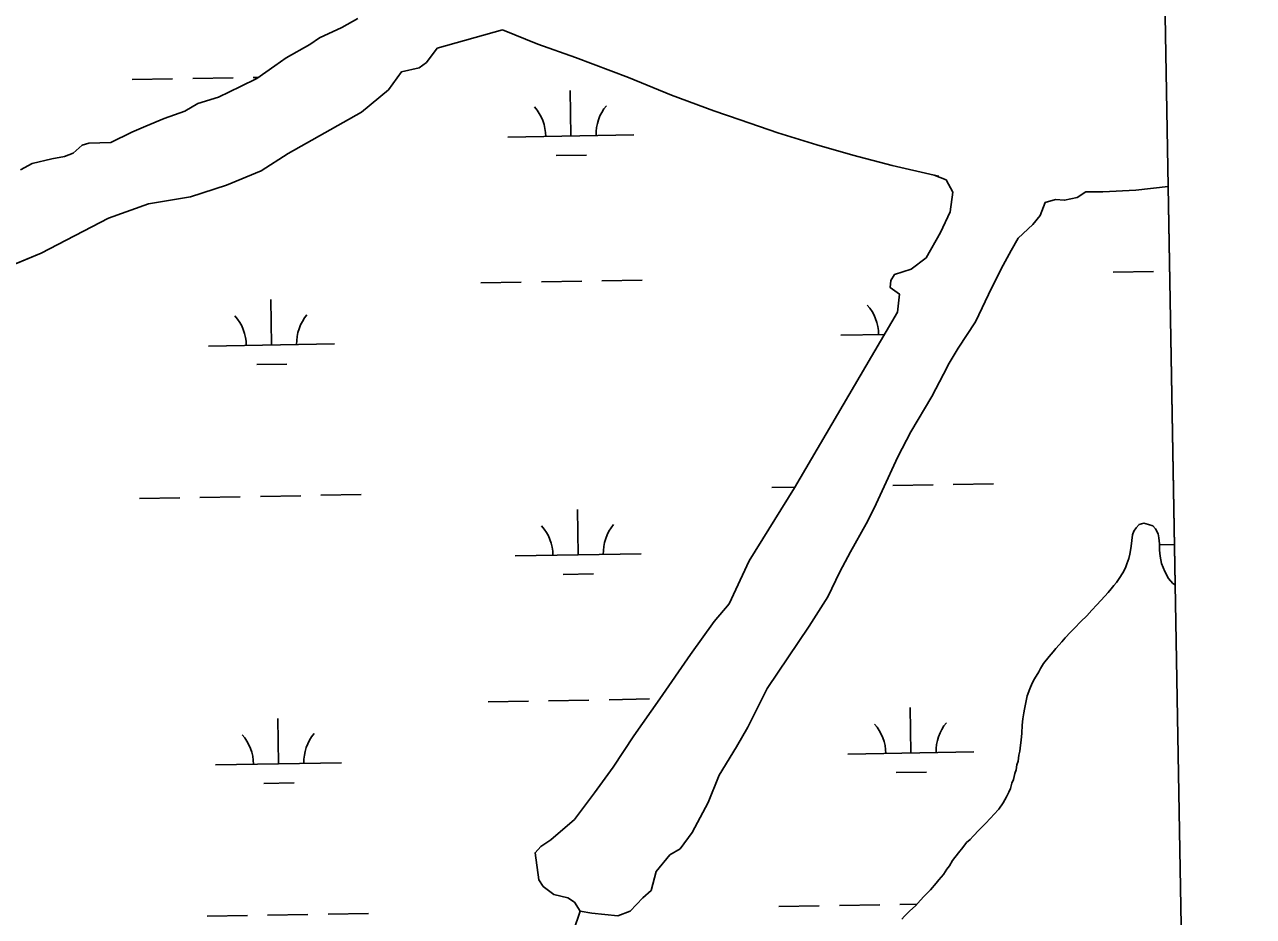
# Model space of a CAD drawing. Extents: x 3887375 to 3925618, y 296674 to 322633.
# Drawn here: x 3922538 to 3923513, y 305919 to 306627 of the extents above; entities that cross this region are included whole.
import ezdxf

# ---------------------------------------------------------------- set-up
doc = ezdxf.new("R2010")
doc.units = 0
for name, color, linetype in [('V-GRID-FRAM', 7, 'Continuous'), ('V-TOPO-SHOR', 7, 'Continuous'), ('V-WETL-SWMP', 7, 'Continuous')]:
    doc.layers.add(name, color=color, linetype=linetype)

msp = doc.modelspace()

# ---------------------------------------------------------------- linework, layer by layer
at = {"layer": 'V-GRID-FRAM'}
msp.add_lwpolyline([(3891343.33, 320285.84), (3923192.81, 320832.52), (3923512.79, 302652.88), (3891647.44, 302105.93), (3891343.33, 320285.84)], dxfattribs=at)
at = {"layer": 'V-TOPO-SHOR'}
for p, q in [((3923263.24, 306506.73), (3923259.41, 306507.4)), ((3923393.17, 306494.32), (3923379.66, 306494.33))]:
    msp.add_line(p, q, dxfattribs=at)
for points in [[(3922534.33, 306511.78), (3922543.63, 306516.69), (3922559.27, 306520.39), (3922569.31, 306522.21), (3922576.08, 306525.04), (3922583.27, 306531.32), (3922588.48, 306532.81), (3922606.02, 306533.4), (3922622.67, 306541.52), (3922633.89, 306546.42), (3922648.21, 306552.44), (3922664.64, 306558.44), (3922674.91, 306564.31), (3922691.52, 306569.34), (3922708.95, 306577.84), (3922721.92, 306584.26), (3922736.08, 306594.32), (3922745.2, 306600.78), (3922763.8, 306611.38), (3922771.56, 306616.51), (3922789.36, 306624.8), (3922802.15, 306631.8)], [(3922916.76, 306622.99), (3922865.09, 306608.44), (3922856.5, 306596.97), (3922850.68, 306592.79), (3922836.59, 306589.46), (3922826.43, 306575.31), (3922804.87, 306557.42), (3922746.75, 306524.67), (3922725.42, 306510.82), (3922697.76, 306499.54), (3922669.35, 306490.39), (3922635.78, 306484.75), (3922604.07, 306473.32), (3922550.62, 306445.54), (3922510.97, 306429.18)], [(3923259.41, 306507.4), (3923226.02, 306515.07), (3923194.98, 306523.31), (3923166.29, 306531.53), (3923135.26, 306541.23), (3923105.42, 306551.51), (3923084.64, 306558.48), (3923051, 306571.14), (3923016.79, 306584.99), (3922974.67, 306600.97), (3922944.83, 306611.55), (3922916.76, 306622.99)], [(3923259.41, 306507.4), (3923268.82, 306503.67), (3923274.15, 306494.11), (3923272.06, 306478.42), (3923264.52, 306462.01), (3923253.07, 306441.95), (3923241.15, 306432.96), (3923227.92, 306428.63), (3923225.15, 306423.81), (3923224.51, 306418.19), (3923231.84, 306413.07), (3923230.33, 306398.73), (3923148.64, 306259.32), (3923112.56, 306201.11), (3923096.71, 306167.13), (3923084.73, 306153.09), (3923066.04, 306126.9), (3923041.64, 306091.65), (3923021.17, 306062.18), (3923004.64, 306037.33), (3922989.88, 306016.91), (3922973.96, 305995.74), (3922955.18, 305979.63), (3922947.17, 305974.28), (3922942.66, 305969.48), (3922945.75, 305947.92), (3922948.99, 305942.65), (3922957.46, 305936.16), (3922968.68, 305933.72), (3922973.89, 305930.18), (3922978.47, 305923.15), (3922987.76, 305921.51), (3923008.3, 305919.36), (3923018.04, 305923.14), (3923028.23, 305933.71), (3923034.88, 305939.46), (3923038.91, 305954.55), (3923049.71, 305967.83), (3923057.71, 305972.4), (3923067.35, 305985.49), (3923080.19, 306009.41), (3923088.75, 306031.05), (3923102.55, 306053.41), (3923111.63, 306069.03), (3923126.87, 306099.72), (3923160.15, 306149.43), (3923175.12, 306172.55), (3923184.63, 306192.43), (3923193.13, 306208.25), (3923205.38, 306230.63), (3923211.71, 306243.17), (3923218.25, 306256.88), (3923230.54, 306283.91), (3923241.02, 306303.78), (3923257.59, 306331.74), (3923266.89, 306349.49), (3923271.43, 306358.17), (3923278.54, 306370.13), (3923292.32, 306391.13), (3923305.2, 306418.35), (3923314.3, 306435.91), (3923320.62, 306447.68), (3923326.15, 306457.51), (3923337.71, 306468.26), (3923343.6, 306475.57), (3923347.58, 306485.81), (3923355.75, 306488.06), (3923362.92, 306487.6), (3923373.03, 306489.82), (3923379.66, 306494.33)], [(3923445.11, 306498.55), (3923419.6, 306495.52), (3923393.17, 306494.32)], [(3923323.57, 306032.33), (3923324.48, 306035.27), (3923325.11, 306039.11), (3923326.03, 306042.05), (3923326.67, 306046.78), (3923327.29, 306050.02), (3923327.93, 306054.75), (3923328.56, 306058.88), (3923328.91, 306064.49), (3923329.27, 306070.7), (3923329.91, 306075.71), (3923330.55, 306080.44), (3923331.17, 306083.39), (3923332.11, 306088.7), (3923333.35, 306094.01), (3923335.47, 306099.6), (3923337.29, 306104.02), (3923339.1, 306107.55), (3923342.41, 306113.13), (3923343.91, 306115.78), (3923346.31, 306119.59), (3923350.8, 306125.16), (3923353.8, 306128.98), (3923355.89, 306131.62), (3923358.58, 306134.54), (3923360.68, 306136.89), (3923363.37, 306140.11), (3923367.55, 306144.51), (3923370.84, 306147.72), (3923375.91, 306153), (3923380.69, 306157.67), (3923384.58, 306162.07), (3923388.46, 306166.17), (3923391.75, 306169.68), (3923394.74, 306173.2), (3923397.43, 306176.13), (3923399.82, 306179.06), (3923401.92, 306181.7), (3923404.01, 306184.04), (3923406.11, 306187.28), (3923409.11, 306191.68), (3923411.22, 306195.8), (3923412.43, 306198.74), (3923413.95, 306203.16), (3923414.58, 306206.41), (3923415.2, 306209.35), (3923415.83, 306212.9), (3923416.17, 306217.33), (3923416.8, 306221.75), (3923418.01, 306224.7), (3923419.81, 306227.34), (3923422.21, 306229.98), (3923425.76, 306231.12), (3923429.6, 306230.2), (3923432.84, 306228.98), (3923435.18, 306226.6), (3923437.21, 306222.73), (3923437.77, 306219.48), (3923438.31, 306214.74), (3923438.26, 306209.72), (3923438.8, 306204.98), (3923439.93, 306199.06), (3923442.52, 306192.82), (3923445.42, 306187.18), (3923448.93, 306183.3), (3923450.68, 306182.05)], [(3923233.73, 305916.76), (3923235.82, 305919.11), (3923240, 305923.2), (3923244.48, 305927.3), (3923248.66, 305931.69), (3923251.35, 305934.61), (3923256.43, 305939.89), (3923260.92, 305945.16), (3923263.01, 305947.8), (3923266.9, 305952.2), (3923269.6, 305956.31), (3923271.69, 305958.95), (3923274.1, 305963.36), (3923278.6, 305969.22), (3923282.19, 305973.62), (3923285.18, 305977.43), (3923287.87, 305980.07), (3923290.26, 305982.7), (3923295.04, 305987.68), (3923299.81, 305992.36), (3923304.3, 305997.05), (3923306.69, 305999.68), (3923310.87, 306004.08), (3923314.17, 306009.07), (3923316.88, 306013.77), (3923318.69, 306017.59), (3923319.9, 306020.54), (3923321.12, 306024.67), (3923322.34, 306027.61), (3923323.57, 306032.33)], [(3922978.47, 305923.15), (3922968.08, 305892.61), (3922960.62, 305863.98), (3922954.44, 305847.36), (3922940.51, 305831.6)]]:
    msp.add_lwpolyline(points, dxfattribs=at)
at = {"layer": 'V-WETL-SWMP'}
for p, q in [((3922802.14, 306631.8), (3922789.36, 306624.8)), ((3922789.36, 306624.8), (3922771.56, 306616.51)), ((3922865.1, 306608.44), (3922916.76, 306622.99)), ((3922916.76, 306622.99), (3922944.83, 306611.55)), ((3922763.8, 306611.38), (3922745.2, 306600.78)), ((3922771.56, 306616.51), (3922763.8, 306611.38)), ((3922944.83, 306611.55), (3922974.67, 306600.97)), ((3922856.5, 306596.97), (3922865.1, 306608.44)), ((3922736.08, 306594.32), (3922721.92, 306584.26)), ((3922745.2, 306600.78), (3922736.08, 306594.32)), ((3922836.59, 306589.46), (3922850.68, 306592.79)), ((3922850.68, 306592.79), (3922856.5, 306596.97)), ((3922974.67, 306600.97), (3923016.79, 306584.99)), ((3922623, 306583.41), (3922655, 306583.96)), ((3922670.99, 306584.23), (3922702.99, 306584.78)), ((3922721.92, 306584.26), (3922708.95, 306577.84)), ((3922718.99, 306585.06), (3922723.14, 306585.13)), ((3922826.43, 306575.31), (3922836.59, 306589.46)), ((3923016.79, 306584.99), (3923051, 306571.14)), ((3922708.95, 306577.84), (3922691.52, 306569.34)), ((3922804.87, 306557.42), (3922826.43, 306575.31)), ((3922971.14, 306538.63), (3922970.52, 306574.63)), ((3922674.91, 306564.31), (3922664.64, 306558.44)), ((3922691.52, 306569.34), (3922674.91, 306564.31)), ((3923051, 306571.14), (3923084.64, 306558.48)), ((3922648.2, 306552.44), (3922633.89, 306546.42)), ((3922664.64, 306558.44), (3922648.2, 306552.44)), ((3922746.75, 306524.67), (3922804.87, 306557.42)), ((3923084.64, 306558.48), (3923105.42, 306551.51)), ((3922633.89, 306546.42), (3922622.67, 306541.52)), ((3923105.42, 306551.51), (3923135.26, 306541.23)), ((3922606.02, 306533.4), (3922588.48, 306532.81)), ((3922622.67, 306541.52), (3922606.02, 306533.4)), ((3922921.14, 306537.78), (3923021.13, 306539.49)), ((3923135.26, 306541.23), (3923166.29, 306531.53)), ((3922576.08, 306525.04), (3922569.31, 306522.21)), ((3922583.27, 306531.32), (3922576.08, 306525.04)), ((3922588.48, 306532.81), (3922583.27, 306531.32)), ((3922725.42, 306510.83), (3922746.75, 306524.67)), ((3922959.4, 306523), (3922983.4, 306523.41)), ((3923166.29, 306531.53), (3923194.98, 306523.31)), ((3923194.98, 306523.31), (3923226.02, 306515.07)), ((3922543.63, 306516.69), (3922534.33, 306511.78)), ((3922559.27, 306520.39), (3922543.63, 306516.69)), ((3922569.31, 306522.21), (3922559.27, 306520.39)), ((3923226.02, 306515.07), (3923259.41, 306507.4)), ((3922697.76, 306499.54), (3922725.42, 306510.83)), ((3923259.41, 306507.4), (3923268.82, 306503.67)), ((3923268.82, 306503.67), (3923274.15, 306494.11)), ((3922669.35, 306490.39), (3922697.76, 306499.54)), ((3923274.15, 306494.11), (3923272.06, 306478.42)), ((3923373.03, 306489.82), (3923379.66, 306494.33)), ((3923379.66, 306494.33), (3923393.16, 306494.32)), ((3923393.16, 306494.32), (3923419.6, 306495.52)), ((3923419.6, 306495.52), (3923445.11, 306498.55)), ((3923445.11, 306498.55), (3923450.68, 306182.05)), ((3922604.07, 306473.32), (3922635.78, 306484.75)), ((3922635.78, 306484.75), (3922669.35, 306490.39)), ((3923343.6, 306475.57), (3923347.58, 306485.81)), ((3923347.58, 306485.81), (3923355.75, 306488.06)), ((3923355.75, 306488.06), (3923362.92, 306487.6)), ((3923362.92, 306487.6), (3923373.03, 306489.82)), ((3923272.06, 306478.42), (3923264.52, 306462.01)), ((3923337.71, 306468.26), (3923343.6, 306475.57)), ((3922550.62, 306445.54), (3922604.07, 306473.32)), ((3923326.16, 306457.51), (3923337.71, 306468.26)), ((3923264.52, 306462.01), (3923253.07, 306441.95)), ((3923320.62, 306447.68), (3923326.16, 306457.51)), ((3922510.97, 306429.18), (3922550.62, 306445.54)), ((3923314.3, 306435.91), (3923320.62, 306447.68)), ((3923253.07, 306441.95), (3923241.15, 306432.96)), ((3923305.2, 306418.35), (3923314.3, 306435.91)), ((3923227.92, 306428.63), (3923225.15, 306423.81)), ((3923241.15, 306432.96), (3923227.92, 306428.63)), ((3923401.55, 306430.57), (3923433.55, 306431.12)), ((3922899.72, 306421.96), (3922931.72, 306422.51)), ((3922947.71, 306422.78), (3922979.71, 306423.33)), ((3922995.71, 306423.61), (3923027.7, 306424.16)), ((3923225.15, 306423.81), (3923224.52, 306418.19)), ((3923224.52, 306418.19), (3923231.83, 306413.07)), ((3923292.32, 306391.13), (3923305.2, 306418.35)), ((3922733.48, 306372.67), (3922732.86, 306408.66)), ((3923231.83, 306413.07), (3923230.33, 306398.73)), ((3923230.33, 306398.73), (3923148.64, 306259.32)), ((3923278.54, 306370.13), (3923292.32, 306391.13)), ((3923185.32, 306380.42), (3923219.95, 306381.02)), ((3922683.48, 306371.81), (3922783.47, 306373.53)), ((3923271.43, 306358.17), (3923278.54, 306370.13)), ((3922721.74, 306357.03), (3922745.74, 306357.45)), ((3923266.89, 306349.49), (3923271.43, 306358.17)), ((3923257.59, 306331.74), (3923266.89, 306349.49)), ((3923241.02, 306303.78), (3923257.59, 306331.74)), ((3923230.54, 306283.91), (3923241.02, 306303.78)), ((3923218.25, 306256.88), (3923230.54, 306283.91)), ((3923226.53, 306261.04), (3923258.52, 306261.59)), ((3923274.52, 306261.87), (3923306.52, 306262.42)), ((3922628.71, 306250.78), (3922660.71, 306251.33)), ((3922676.7, 306251.61), (3922708.7, 306252.16)), ((3922724.7, 306252.43), (3922756.69, 306252.98)), ((3922772.69, 306253.25), (3922804.68, 306253.8)), ((3923148.64, 306259.32), (3923112.56, 306201.11)), ((3923130.54, 306259.4), (3923148.87, 306259.71)), ((3923211.71, 306243.17), (3923218.25, 306256.88)), ((3922976.85, 306206.01), (3922976.23, 306242)), ((3923205.38, 306230.63), (3923211.71, 306243.17)), ((3923193.13, 306208.25), (3923205.38, 306230.63)), ((3923425.76, 306231.12), (3923422.21, 306229.98)), ((3923429.6, 306230.2), (3923425.76, 306231.12)), ((3923416.8, 306221.75), (3923416.17, 306217.33)), ((3923418.01, 306224.7), (3923416.8, 306221.75)), ((3923419.81, 306227.34), (3923418.01, 306224.7)), ((3923422.21, 306229.98), (3923419.81, 306227.34)), ((3923432.84, 306228.98), (3923429.6, 306230.2)), ((3923435.18, 306226.6), (3923432.84, 306228.98)), ((3923437.21, 306222.73), (3923435.18, 306226.6)), ((3923437.77, 306219.48), (3923437.21, 306222.73)), ((3923415.83, 306212.9), (3923415.2, 306209.35)), ((3923416.17, 306217.33), (3923415.83, 306212.9)), ((3923438.31, 306214.74), (3923437.77, 306219.48)), ((3923438.26, 306209.72), (3923438.31, 306214.74)), ((3923438.3, 306213.93), (3923450.11, 306214.13)), ((3922926.85, 306205.15), (3923026.84, 306206.87)), ((3923184.63, 306192.43), (3923193.13, 306208.25)), ((3923413.96, 306203.16), (3923412.43, 306198.74)), ((3923414.58, 306206.41), (3923413.96, 306203.16)), ((3923415.2, 306209.35), (3923414.58, 306206.41)), ((3923438.8, 306204.98), (3923438.26, 306209.72)), ((3923439.93, 306199.06), (3923438.8, 306204.98)), ((3923112.56, 306201.11), (3923096.71, 306167.13)), ((3923175.12, 306172.55), (3923184.63, 306192.43)), ((3923409.11, 306191.68), (3923406.11, 306187.28)), ((3923411.22, 306195.8), (3923409.11, 306191.68)), ((3923412.43, 306198.74), (3923411.22, 306195.8)), ((3923442.52, 306192.82), (3923439.93, 306199.06)), ((3923445.42, 306187.18), (3923442.52, 306192.82)), ((3922965.11, 306190.37), (3922989.11, 306190.79)), ((3923404.01, 306184.05), (3923401.92, 306181.7)), ((3923406.11, 306187.28), (3923404.01, 306184.05)), ((3923448.93, 306183.3), (3923445.42, 306187.18)), ((3923450.68, 306182.05), (3923448.93, 306183.3)), ((3923160.15, 306149.43), (3923175.12, 306172.55)), ((3923394.74, 306173.2), (3923391.75, 306169.68)), ((3923397.43, 306176.13), (3923394.74, 306173.2)), ((3923399.82, 306179.06), (3923397.43, 306176.13)), ((3923401.92, 306181.7), (3923399.82, 306179.06)), ((3923096.71, 306167.13), (3923084.73, 306153.09)), ((3923388.46, 306166.17), (3923384.58, 306162.07)), ((3923391.75, 306169.68), (3923388.46, 306166.17)), ((3923084.73, 306153.09), (3923066.04, 306126.9)), ((3923375.91, 306152.99), (3923370.83, 306147.73)), ((3923380.69, 306157.68), (3923375.91, 306152.99)), ((3923384.58, 306162.07), (3923380.69, 306157.68)), ((3923126.87, 306099.72), (3923160.15, 306149.43)), ((3923367.55, 306144.51), (3923363.37, 306140.11)), ((3923370.83, 306147.73), (3923367.55, 306144.51)), ((3923358.58, 306134.55), (3923355.89, 306131.62)), ((3923360.68, 306136.89), (3923358.58, 306134.55)), ((3923363.37, 306140.11), (3923360.68, 306136.89)), ((3923066.04, 306126.9), (3923041.64, 306091.65)), ((3923350.8, 306125.16), (3923346.31, 306119.59)), ((3923353.8, 306128.98), (3923350.8, 306125.16)), ((3923355.89, 306131.62), (3923353.8, 306128.98)), ((3923343.91, 306115.78), (3923342.41, 306113.13)), ((3923346.31, 306119.59), (3923343.91, 306115.78)), ((3923337.29, 306104.02), (3923335.47, 306099.6)), ((3923339.1, 306107.55), (3923337.29, 306104.02)), ((3923342.41, 306113.13), (3923339.1, 306107.55)), ((3923111.63, 306069.03), (3923126.87, 306099.72)), ((3923335.47, 306099.6), (3923333.35, 306094.01)), ((3922905.43, 306089.33), (3922937.42, 306089.88)), ((3922953.42, 306090.16), (3922985.42, 306090.71)), ((3923001.42, 306090.98), (3923033.41, 306091.53)), ((3923041.64, 306091.65), (3923021.18, 306062.18)), ((3923241.02, 306048.66), (3923240.4, 306084.65)), ((3923332.11, 306088.7), (3923331.17, 306083.39)), ((3923333.35, 306094.01), (3923332.11, 306088.7)), ((3922739.19, 306040.04), (3922738.57, 306076.04)), ((3923329.91, 306075.71), (3923329.27, 306070.7)), ((3923330.55, 306080.44), (3923329.91, 306075.71)), ((3923331.17, 306083.39), (3923330.55, 306080.44)), ((3923102.55, 306053.41), (3923111.63, 306069.03)), ((3923329.27, 306070.7), (3923328.91, 306064.49)), ((3923021.18, 306062.18), (3923004.63, 306037.33)), ((3923328.56, 306058.88), (3923327.93, 306054.75)), ((3923328.91, 306064.49), (3923328.56, 306058.88)), ((3923088.75, 306031.05), (3923102.55, 306053.41)), ((3923191.03, 306047.8), (3923291.01, 306049.52)), ((3923326.67, 306046.78), (3923326.03, 306042.06)), ((3923327.29, 306050.02), (3923326.67, 306046.78)), ((3923327.93, 306054.75), (3923327.29, 306050.02)), ((3922689.19, 306039.19), (3922789.18, 306040.9)), ((3923004.63, 306037.33), (3922989.88, 306016.91)), ((3923325.11, 306039.11), (3923324.48, 306035.27)), ((3923326.03, 306042.06), (3923325.11, 306039.11)), ((3923080.19, 306009.41), (3923088.75, 306031.05)), ((3923229.29, 306033.02), (3923253.28, 306033.43)), ((3923322.34, 306027.61), (3923321.12, 306024.66)), ((3923323.57, 306032.33), (3923322.34, 306027.61)), ((3923324.48, 306035.27), (3923323.57, 306032.33)), ((3922727.45, 306024.41), (3922751.45, 306024.82)), ((3922989.88, 306016.91), (3922973.96, 305995.74)), ((3923318.69, 306017.6), (3923316.88, 306013.77)), ((3923319.9, 306020.54), (3923318.69, 306017.6)), ((3923321.12, 306024.66), (3923319.9, 306020.54)), ((3923067.35, 305985.49), (3923080.19, 306009.41)), ((3923314.17, 306009.07), (3923310.87, 306004.08)), ((3923316.88, 306013.77), (3923314.17, 306009.07)), ((3923304.3, 305997.05), (3923299.81, 305992.36)), ((3923306.69, 305999.68), (3923304.3, 305997.05)), ((3923310.87, 306004.08), (3923306.69, 305999.68)), ((3922973.96, 305995.74), (3922955.18, 305979.63)), ((3923295.04, 305987.68), (3923290.26, 305982.7)), ((3923299.81, 305992.36), (3923295.04, 305987.68)), ((3922955.18, 305979.63), (3922947.17, 305974.28)), ((3923057.71, 305972.4), (3923067.35, 305985.49)), ((3923285.18, 305977.43), (3923282.19, 305973.62)), ((3923287.87, 305980.07), (3923285.18, 305977.43)), ((3923290.26, 305982.7), (3923287.87, 305980.07)), ((3922947.17, 305974.28), (3922942.66, 305969.48)), ((3922942.66, 305969.48), (3922945.75, 305947.92)), ((3923038.91, 305954.55), (3923049.71, 305967.83)), ((3923049.71, 305967.83), (3923057.71, 305972.4)), ((3923278.6, 305969.22), (3923274.1, 305963.36)), ((3923282.19, 305973.62), (3923278.6, 305969.22)), ((3923271.69, 305958.95), (3923269.6, 305956.31)), ((3923274.1, 305963.36), (3923271.69, 305958.95)), ((3922945.75, 305947.92), (3922948.99, 305942.65)), ((3923034.88, 305939.46), (3923038.91, 305954.55)), ((3923263.01, 305947.8), (3923260.92, 305945.16)), ((3923266.9, 305952.2), (3923263.01, 305947.8)), ((3923269.6, 305956.31), (3923266.9, 305952.2)), ((3922948.99, 305942.65), (3922957.46, 305936.16)), ((3923028.23, 305933.71), (3923034.88, 305939.46)), ((3923256.43, 305939.89), (3923251.35, 305934.62)), ((3923260.92, 305945.16), (3923256.43, 305939.89)), ((3922957.46, 305936.16), (3922968.68, 305933.72)), ((3922968.68, 305933.72), (3922973.89, 305930.18)), ((3922973.89, 305930.18), (3922978.47, 305923.15)), ((3923018.04, 305923.14), (3923028.23, 305933.71)), ((3923232.24, 305928.42), (3923245.77, 305928.65)), ((3923248.66, 305931.69), (3923244.48, 305927.29)), ((3923251.35, 305934.62), (3923248.66, 305931.69)), ((3922682.41, 305918.98), (3922714.41, 305919.53)), ((3922730.4, 305919.8), (3922762.4, 305920.35)), ((3922778.4, 305920.63), (3922810.39, 305921.18)), ((3922978.47, 305923.15), (3922987.76, 305921.51)), ((3922987.76, 305921.51), (3923008.3, 305919.36)), ((3923008.3, 305919.36), (3923018.04, 305923.14)), ((3923136.25, 305926.77), (3923168.25, 305927.32)), ((3923184.25, 305927.59), (3923216.24, 305928.14)), ((3923235.82, 305919.1), (3923233.73, 305916.76)), ((3923240, 305923.2), (3923235.82, 305919.1)), ((3923244.48, 305927.29), (3923240, 305923.2))]:
    msp.add_line(p, q, dxfattribs=at)
for centre, start, end in [((3923026.36, 306540.06), 140.21154, 181.75519), ((3922915.89, 306538.16), 0.21154, 41.7552), ((3922788.7, 306374.09), 140.21154, 181.75519), ((3923180.07, 306380.81), 0.21154, 41.7552), ((3922678.23, 306372.2), 0.21154, 41.7552), ((3922921.6, 306205.53), 0.21154, 41.7552), ((3923032.07, 306207.43), 140.21154, 181.75519), ((3923185.78, 306048.18), 0.21154, 41.7552), ((3923296.25, 306050.08), 140.21154, 181.75519), ((3922683.94, 306039.57), 0.21154, 41.7552), ((3922794.41, 306041.47), 140.21154, 181.75519)]:
    msp.add_arc(centre, 35.25, start, end, dxfattribs=at)

doc.saveas('drawing.dxf')
